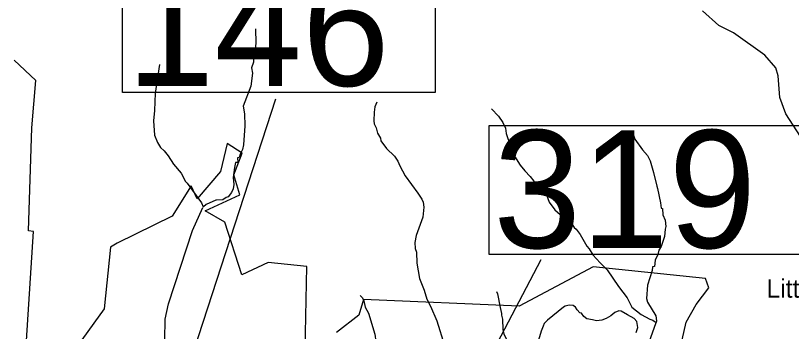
# Model space of a CAD drawing. Extents: x 1248224 to 1454986, y 825081 to 985870.
# Drawn here: x 1379396 to 1388614, y 964335 to 968093 of the extents above; entities that cross this region are included whole.
import ezdxf

# ---------------------------------------------------------------- set-up
doc = ezdxf.new("R2010")
doc.units = 0
for name, color, linetype in [('Exist Boundary Land Use Park State Division NC Parks and Recreation', 7, 'Continuous'), ('Exist Geographical Mountain Summit Label', 7, 'Continuous'), ('Exist Hydrographic Creek Single Shore', 7, 'Continuous'), ('Exist Hydrographic Misc Water Feature', 7, 'Continuous'), ('Exist Road Non-System Type 51', 7, 'Continuous'), ('Exist Road Secondary Structure Standard Bridge Number Label', 7, 'Continuous')]:
    doc.layers.add(name, color=color, linetype=linetype)

msp = doc.modelspace()

# ---------------------------------------------------------------- linework, layer by layer
at = {"layer": 'Exist Boundary Land Use Park State Division NC Parks and Recreation'}
for points in [[(1380466, 963667.2), (1380450, 963254.2), (1379758, 963317.2), (1379781.8, 963939.2), (1379956, 964164.1), (1379754, 964151.2), (1379499, 963794.1), (1379610, 965524.1), (1379548, 965530.2), (1379590.8, 966756.2), (1379638, 967320.2), (1379378.9, 967562.2)], [(1382829.1, 963719.2), (1382855.1, 965106.2), (1382398.1, 965157.2), (1382085.1, 965007.2), (1381881, 965634.2), (1381649, 965771.2), (1382060, 965961.2), (1381989, 966197.2), (1382089, 966457.2), (1381908, 966569.3), (1381832, 966236.2), (1381555, 965912.2), (1381483, 966067.2), (1381255, 965707.2), (1380605, 965385.2), (1380525, 965338.1), (1380448, 964604.2), (1380132, 964165.1)], [(1387315.2, 964237.3), (1387363.2, 964445.2), (1387481.2, 964656.2), (1387633.2, 964856.3), (1387593.3, 964965.3), (1386259.1, 965102.2), (1385380.6, 964638.1), (1383529, 964715.2), (1383475.1, 964531.3), (1383210.1, 964322.2)]]:
    msp.add_lwpolyline(points, dxfattribs=at)
at = {"layer": 'Exist Hydrographic Creek Single Shore'}
msp.add_lwpolyline([(1388895.3, 966382.8), (1388548.2, 966924.9), (1388477.2, 967116.8), (1388457.2, 967376.5), (1388426.2, 967469.1), (1388295.2, 967622.7), (1387926.2, 967886.2), (1387752.2, 967975), (1387556.2, 968146.4)], dxfattribs=at)
at = {"layer": 'Exist Hydrographic Misc Water Feature'}
for points in [[(1382247.9, 967936), (1382250.4, 967763.8), (1382235.5, 967624), (1382227.1, 967608.2), (1382223.6, 967536.3), (1382198.3, 967468.7), (1382209, 967408.4), (1382191.7, 967252.7), (1382100.8, 967016.5), (1382114.9, 966924.1), (1382117.9, 966779.8), (1382105.2, 966556), (1382094, 966500.1), (1382064.9, 966444.8), (1382052, 966405), (1382032, 966401.4), (1382034.8, 966345.3), (1382010.8, 966345.8), (1381995.5, 966284.1), (1381981, 966166.3), (1381987.3, 966082.1), (1381982.3, 966030.2), (1381963.3, 965986.6), (1381922.3, 965937.4), (1381898.2, 965929.9), (1381859.4, 965900.6), (1381783.3, 965896.3), (1381775.4, 965898.4), (1381660.1, 965844.7), (1381629.7, 965819.4), (1381623.5, 965817.4)], [(1381106.4, 967511.4), (1381053.3, 967170.2), (1381046.8, 966962.2), (1381036.4, 966838.4), (1381046.8, 966670), (1381081, 966581.2), (1381119.9, 966522.4), (1381163, 966481.5), (1381207.9, 966424.6), (1381273.7, 966323.1), (1381361.7, 966217.2), (1381415.6, 966117.9), (1381433.2, 966099.6), (1381604.6, 965865.9), (1381623.5, 965817.4)], [(1383686.9, 967061.6), (1383665.6, 967006), (1383656.4, 966944.1), (1383652.2, 966840.1), (1383655.4, 966804), (1383678.5, 966755.5), (1383697.2, 966693.1), (1383732, 966632.3), (1383737.3, 966604.2), (1383803.4, 966510.8), (1383897.7, 966420.7), (1383938.5, 966359.8), (1383961.3, 966303.3), (1384022.9, 966187.9), (1384176.7, 965980.6), (1384223.4, 965907.6), (1384238.6, 965871.2), (1384247.4, 965815.1), (1384232.8, 965695.3), (1384154.4, 965476.7), (1384140.5, 965393), (1384145, 965320.8), (1384160.1, 965276.5), (1384161.5, 965148.3), (1384195.6, 964963.6), (1384248.8, 964828.3)], [(1385050.1, 966983.2), (1385134.5, 966897.4), (1385184.9, 966820.3), (1385215.5, 966751.6), (1385224.2, 966691.5), (1385275.1, 966540.2), (1385324.7, 966419.1), (1385390.5, 966313.6), (1385445.1, 966244.4), (1385507.7, 966177.2), (1385552.6, 966122.2), (1385647, 966038.2), (1385697.6, 965973.1), (1385733.6, 965872.3), (1385803.7, 965782.8), (1385931.5, 965666), (1385994.7, 965628.7), (1386033.7, 965571.9), (1386057.2, 965551.4), (1386104, 965490.4), (1386183.2, 965350.6), (1386210.4, 965318), (1386255, 965245), (1386341.1, 965151.2), (1386423.4, 965067.4), (1386557.4, 964868.4), (1386660.6, 964736.2), (1386718.5, 964623), (1386828.7, 964536.6), (1386931.5, 964482.4), (1386967.4, 964471.7), (1387006.8, 964442.8)], [(1386721.7, 966716.4), (1386751.9, 966623.7), (1386843.4, 966495.7), (1386901.9, 966426.4), (1386936.6, 966365.7), (1386975.8, 966224.8), (1387012.5, 966063.9), (1387023.9, 966035.6), (1387058.4, 965866.7), (1387065.1, 965802.6), (1387081.1, 965798.2), (1387085.4, 965722.2), (1387114.2, 965659.5), (1387122.7, 965585.2), (1387113.9, 965553.4), (1387106.2, 965465.4), (1387063.7, 965346.3), (1387038.6, 965302.8), (1387027.7, 965251), (1386994.1, 965183.7), (1386984.7, 965107.8), (1386964.5, 965104.1), (1386959.7, 965060.3), (1386902.1, 964887.4), (1386890.7, 964727.5), (1386903.8, 964683.2), (1387000.5, 964523), (1387011.3, 964462.7), (1387006.8, 964442.8)], [(1381158, 962027.4), (1381350.1, 963238.3), (1381363, 963471.1), (1381309.1, 963715.2), (1381165, 963990.5), (1381175.1, 964482.8), (1381212, 964665.9), (1381498, 965536.7), (1381620, 965810.1)], [(1383491, 964764.1), (1383516.5, 964735.5), (1383531.7, 964699.1), (1383550.1, 964622.7), (1383588.7, 964553.9), (1383665.5, 964302.1), (1383677.8, 964217.8), (1383689.3, 964193.5), (1383713.9, 964032.8), (1383734.4, 963960.4), (1383746.2, 963944.1), (1383838, 963638), (1383843.4, 963517.9), (1383875.3, 963417.1), (1383885.8, 963240.7), (1383843.1, 963117.6), (1383853.4, 963033.3), (1383847.9, 962965.3), (1383837.3, 962929.6), (1383816.5, 962898), (1383771.4, 962850.8)], [(1384248.8, 964828.3), (1384280.6, 964717.6), (1384326.9, 964636.5), (1384401.4, 964460.9), (1384493.3, 964166.8)], [(1385111.2, 964810.4), (1385122.6, 964782.2), (1385151.2, 964619.4), (1385167.7, 964551.1), (1385167.3, 964531), (1385182.4, 964482.7), (1385183.8, 964360.6), (1385194.6, 964302.3), (1385231.4, 964237.6), (1385264, 964072.7), (1385275.7, 963968.5), (1385265.2, 963848.6), (1385232.2, 963701.1), (1385233.8, 963585), (1385242.6, 963528.8), (1385273.1, 963456.1), (1385296.4, 963419.6), (1385374.4, 963321.9), (1385391.4, 963273.5), (1385422.2, 963216.8), (1385479.6, 963087.7), (1385499.5, 962987.1), (1385511.3, 962970.9)], [(1385146.1, 962059.7), (1385259.2, 962355.4), (1385258.9, 962449), (1385408.3, 962834.8), (1385511.3, 962970.9), (1385628.6, 963168.1), (1385715.2, 963244.2), (1385825.3, 963301.9), (1386066.5, 963328.2), (1386113.1, 963339.5), (1386513.2, 963715.6), (1386923.2, 964206.4), (1387006.8, 964442.8)]]:
    msp.add_lwpolyline(points, dxfattribs=at)
at = {"layer": 'Exist Road Non-System Type 51'}
msp.add_lwpolyline([(1386769.3, 964323.2), (1386786.8, 964382.2), (1386777.3, 964455.6), (1386745.4, 964490.7), (1386667.3, 964532.2), (1386592.3, 964578.4), (1386562, 964580), (1386514.2, 964560.9), (1386469.6, 964522.6), (1386410.6, 964490.7), (1386359.6, 964468.4), (1386299, 964463.6), (1386249.6, 964473.1), (1386184.2, 964484.3), (1386145.9, 964514.6), (1386120.4, 964552.9), (1386098.1, 964556.1), (1386067.8, 964591.2), (1386047.1, 964626.3), (1386021.6, 964642.3), (1385973.8, 964647.1), (1385925.9, 964637.5), (1385903.6, 964626.3), (1385716.5, 964471.6), (1385675.1, 964428.5), (1385663.9, 964399.8), (1385640, 964339.1), (1385609.7, 964233.8)], dxfattribs=at)
at = {"layer": 'Exist Road Secondary Structure Standard Bridge Number Label'}
for p, q in [((1380143.1, 959886.4), (1382487.6, 967102.8)), ((1382393.1, 958986.2), (1385638.4, 965190.4))]:
    msp.add_line(p, q, dxfattribs=at)
for points in [[(1380666.2, 968713.6), (1384382.1, 968713.6), (1384382.1, 967177.1), (1380666.2, 967177.1)], [(1385021.3, 966785.9), (1388737.1, 966785.9), (1388737.1, 965249.4), (1385021.3, 965249.4)]]:
    msp.add_lwpolyline(points, close=True, dxfattribs=at)

# ---------------------------------------------------------------- texts
at = {"layer": 'Exist Geographical Mountain Summit Label'}
msp.add_text('Little Stone Mountain', height=220, dxfattribs=at).set_placement((1388316.7, 964736.7))
at = {"layer": 'Exist Road Secondary Structure Standard Bridge Number Label'}
for s, p in [('146', (1380716.4, 967256.2)), ('319', (1385071.4, 965328.5))]:
    msp.add_text(s, height=1400, dxfattribs=at).set_placement(p)

doc.saveas('drawing.dxf')
